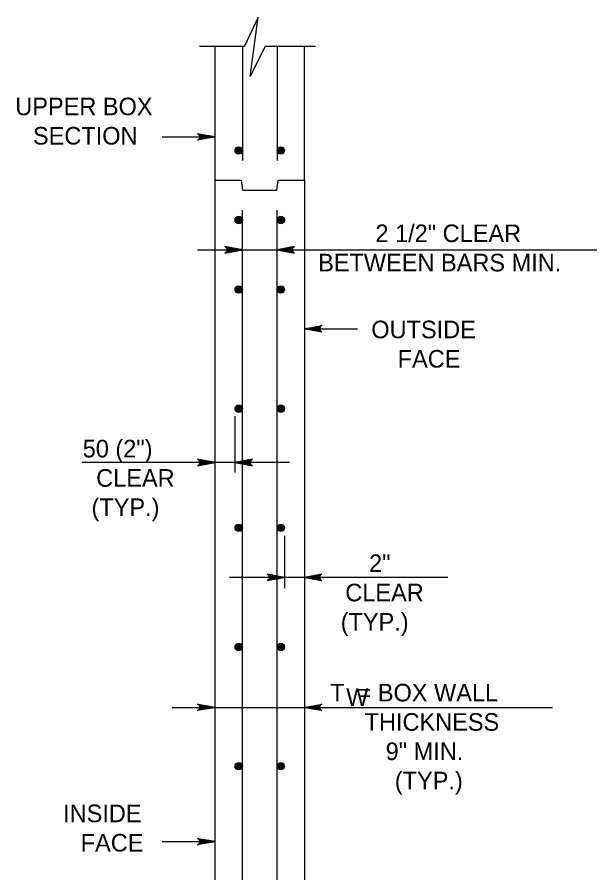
# Model space of a CAD drawing. Extents: x -6420 to 49575, y -4552 to 11624.
# Drawn here: x 3405.2 to 3729.6, y 6358.6 to 6837.4 of the extents above; entities that cross this region are included whole.
import ezdxf

# ---------------------------------------------------------------- set-up
doc = ezdxf.new("R2010")
doc.units = 0
doc.layers.add('1', color=7, linetype='Continuous')

msp = doc.modelspace()

# ---------------------------------------------------------------- linework, layer by layer
at = {"layer": '1'}
for p, q in [((3507.2, 6821.09), (3532.4, 6821.09)), ((3516, 6746.09), (3516, 6821.09)), ((3531.29, 6821.09), (3531.29, 6757.21)), ((3543.94, 6821.09), (3572.21, 6821.09)), ((3550.7, 6821.09), (3550.7, 6757.21)), ((3566, 6746.09), (3566, 6821.09)), ((3486.31, 6770.35), (3516, 6770.35)), ((3516, 6201.65), (3516, 6746.09)), ((3516, 6746.09), (3530.82, 6746.09)), ((3531.51, 6740.54), (3530.82, 6746.09)), ((3550.49, 6740.54), (3551.18, 6746.09)), ((3551.18, 6746.09), (3566, 6746.09)), ((3566, 6746.09), (3566, 6146.09)), ((3531.51, 6740.54), (3550.49, 6740.54)), ((3531.29, 6168.31), (3531.29, 6729.43)), ((3550.7, 6175.26), (3550.7, 6729.43)), ((3506.06, 6707.18), (3729.58, 6707.18)), ((3566, 6663.06), (3595.69, 6663.06)), ((3527.11, 6614.18), (3527.11, 6582.65)), ((3557.63, 6588.19), (3441.71, 6588.19)), ((3554.88, 6547.28), (3554.88, 6517.87)), ((3646.27, 6523.96), (3524.06, 6523.96)), ((3491.9, 6451.23), (3704.72, 6451.23)), ((3486.31, 6376.1), (3516, 6376.1))]:
    msp.add_line(p, q, dxfattribs=at)
for points in [[(3543.94, 6821.09), (3535.61, 6804.08), (3540.14, 6837.38), (3532.4, 6821.09)], [(3516, 6770.35), (3506.21, 6768.51), (3506.59, 6768.77), (3506.97, 6769.03), (3507.16, 6769.36), (3507.35, 6769.69), (3507.41, 6770.02), (3507.47, 6770.35), (3507.41, 6770.67), (3507.35, 6771), (3507.16, 6771.33), (3506.97, 6771.66), (3506.59, 6771.92), (3506.21, 6772.18), (3516, 6770.35), (3506.59, 6771.92), (3506.97, 6771.66), (3516, 6770.35), (3507.16, 6771.33), (3507.35, 6771), (3516, 6770.35), (3507.41, 6770.67), (3507.47, 6770.35), (3516, 6770.35), (3507.41, 6770.02), (3507.35, 6769.69), (3516, 6770.35), (3507.16, 6769.36), (3506.97, 6769.03), (3516, 6770.35), (3506.59, 6768.77)], [(3531.29, 6707.18), (3521.51, 6709.02), (3521.88, 6708.75), (3522.26, 6708.49), (3522.46, 6708.17), (3522.65, 6707.84), (3522.71, 6707.51), (3522.76, 6707.18), (3522.71, 6706.85), (3522.65, 6706.53), (3522.46, 6706.2), (3522.26, 6705.87), (3521.88, 6705.61), (3521.51, 6705.35), (3531.29, 6707.18), (3521.88, 6705.61), (3522.26, 6705.87), (3531.29, 6707.18), (3522.46, 6706.2), (3522.65, 6706.53), (3531.29, 6707.18), (3522.71, 6706.85), (3522.76, 6707.18), (3531.29, 6707.18), (3522.71, 6707.51), (3522.65, 6707.84), (3531.29, 6707.18), (3522.46, 6708.17), (3522.26, 6708.49), (3531.29, 6707.18), (3521.88, 6708.75)], [(3550.7, 6707.18), (3560.49, 6705.35), (3560.11, 6705.61), (3559.73, 6705.87), (3559.54, 6706.2), (3559.34, 6706.53), (3559.29, 6706.85), (3559.23, 6707.18), (3559.29, 6707.51), (3559.34, 6707.84), (3559.54, 6708.17), (3559.73, 6708.49), (3560.11, 6708.75), (3560.49, 6709.02), (3550.7, 6707.18), (3560.11, 6708.75), (3559.73, 6708.49), (3550.7, 6707.18), (3559.54, 6708.17), (3559.34, 6707.84), (3550.7, 6707.18), (3559.29, 6707.51), (3559.23, 6707.18), (3550.7, 6707.18), (3559.29, 6706.85), (3559.34, 6706.53), (3550.7, 6707.18), (3559.54, 6706.2), (3559.73, 6705.87), (3550.7, 6707.18), (3560.11, 6705.61)], [(3566, 6663.06), (3575.78, 6664.89), (3575.41, 6664.63), (3575.03, 6664.37), (3574.83, 6664.04), (3574.64, 6663.71), (3574.58, 6663.38), (3574.53, 6663.06), (3574.58, 6662.73), (3574.64, 6662.4), (3574.83, 6662.07), (3575.03, 6661.74), (3575.41, 6661.48), (3575.78, 6661.22), (3566, 6663.06), (3575.41, 6661.48), (3575.03, 6661.74), (3566, 6663.06), (3574.83, 6662.07), (3574.64, 6662.4), (3566, 6663.06), (3574.58, 6662.73), (3574.53, 6663.06), (3566, 6663.06), (3574.58, 6663.38), (3574.64, 6663.71), (3566, 6663.06), (3574.83, 6664.04), (3575.03, 6664.37), (3566, 6663.06), (3575.41, 6664.63)], [(3516, 6588.19), (3506.21, 6590.02), (3506.59, 6589.76), (3506.97, 6589.5), (3507.16, 6589.17), (3507.35, 6588.84), (3507.41, 6588.51), (3507.47, 6588.19), (3507.41, 6587.86), (3507.35, 6587.53), (3507.16, 6587.2), (3506.97, 6586.87), (3506.59, 6586.61), (3506.21, 6586.35), (3516, 6588.19), (3506.59, 6586.61), (3506.97, 6586.87), (3516, 6588.19), (3507.16, 6587.2), (3507.35, 6587.53), (3516, 6588.19), (3507.41, 6587.86), (3507.47, 6588.19), (3516, 6588.19), (3507.41, 6588.51), (3507.35, 6588.84), (3516, 6588.19), (3507.16, 6589.17), (3506.97, 6589.5), (3516, 6588.19), (3506.59, 6589.76)], [(3527.11, 6588.19), (3536.9, 6586.35), (3536.52, 6586.61), (3536.14, 6586.87), (3535.95, 6587.2), (3535.75, 6587.53), (3535.7, 6587.86), (3535.64, 6588.19), (3535.7, 6588.51), (3535.75, 6588.84), (3535.95, 6589.17), (3536.14, 6589.5), (3536.52, 6589.76), (3536.9, 6590.02), (3527.11, 6588.19), (3536.52, 6589.76), (3536.14, 6589.5), (3527.11, 6588.19), (3535.95, 6589.17), (3535.75, 6588.84), (3527.11, 6588.19), (3535.7, 6588.51), (3535.64, 6588.19), (3527.11, 6588.19), (3535.7, 6587.86), (3535.75, 6587.53), (3527.11, 6588.19), (3535.95, 6587.2), (3536.14, 6586.87), (3527.11, 6588.19), (3536.52, 6586.61)], [(3554.88, 6523.96), (3545.1, 6525.79), (3545.48, 6525.53), (3545.85, 6525.27), (3546.05, 6524.94), (3546.24, 6524.61), (3546.3, 6524.29), (3546.35, 6523.96), (3546.3, 6523.63), (3546.24, 6523.3), (3546.05, 6522.97), (3545.85, 6522.64), (3545.48, 6522.38), (3545.1, 6522.12), (3554.88, 6523.96), (3545.48, 6522.38), (3545.85, 6522.64), (3554.88, 6523.96), (3546.05, 6522.97), (3546.24, 6523.3), (3554.88, 6523.96), (3546.3, 6523.63), (3546.35, 6523.96), (3554.88, 6523.96), (3546.3, 6524.29), (3546.24, 6524.61), (3554.88, 6523.96), (3546.05, 6524.94), (3545.85, 6525.27), (3554.88, 6523.96), (3545.48, 6525.53)], [(3566, 6523.96), (3575.78, 6522.12), (3575.41, 6522.38), (3575.03, 6522.64), (3574.83, 6522.97), (3574.64, 6523.3), (3574.58, 6523.63), (3574.53, 6523.96), (3574.58, 6524.29), (3574.64, 6524.61), (3574.83, 6524.94), (3575.03, 6525.27), (3575.41, 6525.53), (3575.78, 6525.79), (3566, 6523.96), (3575.41, 6525.53), (3575.03, 6525.27), (3566, 6523.96), (3574.83, 6524.94), (3574.64, 6524.61), (3566, 6523.96), (3574.58, 6524.29), (3574.53, 6523.96), (3566, 6523.96), (3574.58, 6523.63), (3574.64, 6523.3), (3566, 6523.96), (3574.83, 6522.97), (3575.03, 6522.64), (3566, 6523.96), (3575.41, 6522.38)], [(3516, 6451.23), (3506.21, 6449.39), (3506.59, 6449.65), (3506.97, 6449.91), (3507.16, 6450.24), (3507.35, 6450.57), (3507.41, 6450.9), (3507.47, 6451.23), (3507.41, 6451.55), (3507.35, 6451.88), (3507.16, 6452.21), (3506.97, 6452.54), (3506.59, 6452.8), (3506.21, 6453.06), (3516, 6451.23), (3506.59, 6452.8), (3506.97, 6452.54), (3516, 6451.23), (3507.16, 6452.21), (3507.35, 6451.88), (3516, 6451.23), (3507.41, 6451.55), (3507.47, 6451.23), (3516, 6451.23), (3507.41, 6450.9), (3507.35, 6450.57), (3516, 6451.23), (3507.16, 6450.24), (3506.97, 6449.91), (3516, 6451.23), (3506.59, 6449.65)], [(3566, 6451.23), (3575.78, 6453.06), (3575.41, 6452.8), (3575.03, 6452.54), (3574.83, 6452.21), (3574.64, 6451.88), (3574.58, 6451.55), (3574.53, 6451.23), (3574.58, 6450.9), (3574.64, 6450.57), (3574.83, 6450.24), (3575.03, 6449.91), (3575.41, 6449.65), (3575.78, 6449.39), (3566, 6451.23), (3575.41, 6449.65), (3575.03, 6449.91), (3566, 6451.23), (3574.83, 6450.24), (3574.64, 6450.57), (3566, 6451.23), (3574.58, 6450.9), (3574.53, 6451.23), (3566, 6451.23), (3574.58, 6451.55), (3574.64, 6451.88), (3566, 6451.23), (3574.83, 6452.21), (3575.03, 6452.54), (3566, 6451.23), (3575.41, 6452.8)], [(3516, 6376.1), (3506.21, 6374.26), (3506.59, 6374.52), (3506.97, 6374.78), (3507.16, 6375.11), (3507.35, 6375.44), (3507.41, 6375.77), (3507.47, 6376.1), (3507.41, 6376.43), (3507.35, 6376.75), (3507.16, 6377.08), (3506.97, 6377.41), (3506.59, 6377.67), (3506.21, 6377.93), (3516, 6376.1), (3506.59, 6377.67), (3506.97, 6377.41), (3516, 6376.1), (3507.16, 6377.08), (3507.35, 6376.75), (3516, 6376.1), (3507.41, 6376.43), (3507.47, 6376.1), (3516, 6376.1), (3507.41, 6375.77), (3507.35, 6375.44), (3516, 6376.1), (3507.16, 6375.11), (3506.97, 6374.78), (3516, 6376.1), (3506.59, 6374.52)]]:
    msp.add_lwpolyline(points, dxfattribs=at)
for centre, radius in [((3529.21, 6762.76), 2.08), ((3529.21, 6762.76), 1.94), ((3552.78, 6762.76), 2.08), ((3552.78, 6762.76), 1.94), ((3529.21, 6762.76), 1.79), ((3529.21, 6762.76), 1.64), ((3529.21, 6762.76), 1.49), ((3529.21, 6762.76), 1.34), ((3529.21, 6762.76), 1.2), ((3529.21, 6762.76), 1.05), ((3529.21, 6762.76), 0.9), ((3529.21, 6762.76), 0.752), ((3529.21, 6762.76), 0.604), ((3529.21, 6762.76), 0.456), ((3529.21, 6762.76), 0.308), ((3529.21, 6762.76), 0.16), ((3552.78, 6762.76), 1.79), ((3552.78, 6762.76), 1.64), ((3552.78, 6762.76), 1.49), ((3552.78, 6762.76), 1.34), ((3552.78, 6762.76), 1.2), ((3552.78, 6762.76), 1.05), ((3552.78, 6762.76), 0.9), ((3552.78, 6762.76), 0.752), ((3552.78, 6762.76), 0.604), ((3552.78, 6762.76), 0.456), ((3552.78, 6762.76), 0.308), ((3552.78, 6762.76), 0.16), ((3529.21, 6723.87), 2.08), ((3529.21, 6723.87), 1.94), ((3529.21, 6723.87), 1.79), ((3529.21, 6723.87), 1.64), ((3529.21, 6723.87), 1.49), ((3529.21, 6723.87), 1.34), ((3529.21, 6723.87), 1.2), ((3529.21, 6723.87), 1.05), ((3529.21, 6723.87), 0.9), ((3529.21, 6723.87), 0.752), ((3529.21, 6723.87), 0.604), ((3529.21, 6723.87), 0.456), ((3529.21, 6723.87), 0.308), ((3529.21, 6723.87), 0.16), ((3552.78, 6723.87), 2.08), ((3552.78, 6723.87), 1.94), ((3552.78, 6723.87), 1.79), ((3552.78, 6723.87), 1.64), ((3552.78, 6723.87), 1.49), ((3552.78, 6723.87), 1.34), ((3552.78, 6723.87), 1.2), ((3552.78, 6723.87), 1.05), ((3552.78, 6723.87), 0.9), ((3552.78, 6723.87), 0.752), ((3552.78, 6723.87), 0.604), ((3552.78, 6723.87), 0.456), ((3552.78, 6723.87), 0.308), ((3552.78, 6723.87), 0.16), ((3529.21, 6684.99), 2.08), ((3529.21, 6684.99), 1.94), ((3529.21, 6684.99), 1.79), ((3529.21, 6684.99), 1.64), ((3529.21, 6684.99), 1.49), ((3529.21, 6684.99), 1.34), ((3529.21, 6684.99), 1.2), ((3529.21, 6684.99), 1.05), ((3529.21, 6684.99), 0.9), ((3529.21, 6684.99), 0.752), ((3529.21, 6684.99), 0.604), ((3529.21, 6684.99), 0.456), ((3529.21, 6684.99), 0.308), ((3529.21, 6684.99), 0.16), ((3552.78, 6684.99), 2.08), ((3552.78, 6684.99), 1.94), ((3552.78, 6684.99), 1.79), ((3552.78, 6684.99), 1.64), ((3552.78, 6684.99), 1.49), ((3552.78, 6684.99), 1.34), ((3552.78, 6684.99), 1.2), ((3552.78, 6684.99), 1.05), ((3552.78, 6684.99), 0.9), ((3552.78, 6684.99), 0.752), ((3552.78, 6684.99), 0.604), ((3552.78, 6684.99), 0.456), ((3552.78, 6684.99), 0.308), ((3552.78, 6684.99), 0.16), ((3529.21, 6618.32), 2.08), ((3529.21, 6618.32), 1.94), ((3529.21, 6618.32), 1.79), ((3529.21, 6618.32), 1.64), ((3529.21, 6618.32), 1.49), ((3529.21, 6618.32), 1.34), ((3529.21, 6618.32), 1.2), ((3529.21, 6618.32), 1.05), ((3529.21, 6618.32), 0.9), ((3529.21, 6618.32), 0.752), ((3529.21, 6618.32), 0.604), ((3529.21, 6618.32), 0.456), ((3529.21, 6618.32), 0.308), ((3529.21, 6618.32), 0.16), ((3552.78, 6618.32), 2.08), ((3552.78, 6618.32), 1.94), ((3552.78, 6618.32), 1.79), ((3552.78, 6618.32), 1.64), ((3552.78, 6618.32), 1.49), ((3552.78, 6618.32), 1.34), ((3552.78, 6618.32), 1.2), ((3552.78, 6618.32), 1.05), ((3552.78, 6618.32), 0.9), ((3552.78, 6618.32), 0.752), ((3552.78, 6618.32), 0.604), ((3552.78, 6618.32), 0.456), ((3552.78, 6618.32), 0.308), ((3552.78, 6618.32), 0.16), ((3529.21, 6551.65), 2.08), ((3529.21, 6551.65), 1.94), ((3529.21, 6551.65), 1.79), ((3529.21, 6551.65), 1.64), ((3529.21, 6551.65), 1.49), ((3529.21, 6551.65), 1.34), ((3529.21, 6551.65), 1.2), ((3529.21, 6551.65), 1.05), ((3529.21, 6551.65), 0.9), ((3529.21, 6551.65), 0.752), ((3529.21, 6551.65), 0.604), ((3529.21, 6551.65), 0.456), ((3529.21, 6551.65), 0.308), ((3529.21, 6551.65), 0.16), ((3552.78, 6551.65), 2.08), ((3552.78, 6551.65), 1.94), ((3552.78, 6551.65), 1.79), ((3552.78, 6551.65), 1.64), ((3552.78, 6551.65), 1.49), ((3552.78, 6551.65), 1.34), ((3552.78, 6551.65), 1.2), ((3552.78, 6551.65), 1.05), ((3552.78, 6551.65), 0.9), ((3552.78, 6551.65), 0.752), ((3552.78, 6551.65), 0.604), ((3552.78, 6551.65), 0.456), ((3552.78, 6551.65), 0.308), ((3552.78, 6551.65), 0.16), ((3529.21, 6484.99), 2.08), ((3552.78, 6484.99), 2.08), ((3529.21, 6484.99), 1.94), ((3529.21, 6484.99), 1.79), ((3529.21, 6484.99), 1.64), ((3529.21, 6484.99), 1.49), ((3529.21, 6484.99), 1.34), ((3529.21, 6484.99), 1.2), ((3529.21, 6484.99), 1.05), ((3529.21, 6484.99), 0.9), ((3529.21, 6484.99), 0.752), ((3529.21, 6484.99), 0.604), ((3529.21, 6484.99), 0.456), ((3529.21, 6484.99), 0.308), ((3529.21, 6484.99), 0.16), ((3552.78, 6484.99), 1.94), ((3552.78, 6484.99), 1.79), ((3552.78, 6484.99), 1.64), ((3552.78, 6484.99), 1.49), ((3552.78, 6484.99), 1.34), ((3552.78, 6484.99), 1.2), ((3552.78, 6484.99), 1.05), ((3552.78, 6484.99), 0.9), ((3552.78, 6484.99), 0.752), ((3552.78, 6484.99), 0.604), ((3552.78, 6484.99), 0.456), ((3552.78, 6484.99), 0.308), ((3552.78, 6484.99), 0.16), ((3529.21, 6418.32), 2.08), ((3529.21, 6418.32), 1.94), ((3529.21, 6418.32), 1.79), ((3552.78, 6418.32), 2.08), ((3552.78, 6418.32), 1.94), ((3552.78, 6418.32), 1.79), ((3529.21, 6418.32), 1.64), ((3529.21, 6418.32), 1.49), ((3529.21, 6418.32), 1.34), ((3529.21, 6418.32), 1.2), ((3529.21, 6418.32), 1.05), ((3529.21, 6418.32), 0.9), ((3529.21, 6418.32), 0.752), ((3529.21, 6418.32), 0.604), ((3529.21, 6418.32), 0.456), ((3529.21, 6418.32), 0.308), ((3529.21, 6418.32), 0.16), ((3552.78, 6418.32), 1.64), ((3552.78, 6418.32), 1.49), ((3552.78, 6418.32), 1.34), ((3552.78, 6418.32), 1.2), ((3552.78, 6418.32), 1.05), ((3552.78, 6418.32), 0.9), ((3552.78, 6418.32), 0.752), ((3552.78, 6418.32), 0.604), ((3552.78, 6418.32), 0.456), ((3552.78, 6418.32), 0.308), ((3552.78, 6418.32), 0.16)]:
    msp.add_circle(centre, radius, dxfattribs=at)

# ---------------------------------------------------------------- texts
for s, height, p in [('UPPER BOX', 9.843, (3404.21, 6782.49)), ('SECTION', 9.843, (3414.09, 6766.09)), ('2 1/2" CLEAR', 9.8425, (3605.69, 6711.51)), ('BETWEEN BARS MIN.', 9.8425, (3573.64, 6695.11)), ('OUTSIDE', 9.843, (3603.37, 6657.72)), ('FACE', 9.843, (3618.13, 6641.31)), ('50 (2")', 9.843, (3441.93, 6591.06)), ('CLEAR', 9.843, (3449.48, 6574.65)), ('(TYP.)', 9.843, (3446.85, 6558.25)), ('2"', 9.843, (3602.12, 6526.95)), ('CLEAR', 9.843, (3588.83, 6510.54)), ('(TYP.)', 9.843, (3586.24, 6494.14)), ('T  = BOX WALL', 9.8425, (3580.33, 6454.55)), ('W', 9.84, (3589.34, 6452)), ('THICKNESS', 9.843, (3599.63, 6438.14)), ('9" MIN.', 9.843, (3611.41, 6421.74)), ('(TYP.)', 9.843, (3616.53, 6405.34)), ('INSIDE', 9.843, (3430.96, 6386.99)), ('FACE', 9.843, (3440.8, 6370.59))]:
    msp.add_text(s, height=height, dxfattribs=at).set_placement(p)

doc.saveas('drawing.dxf')
